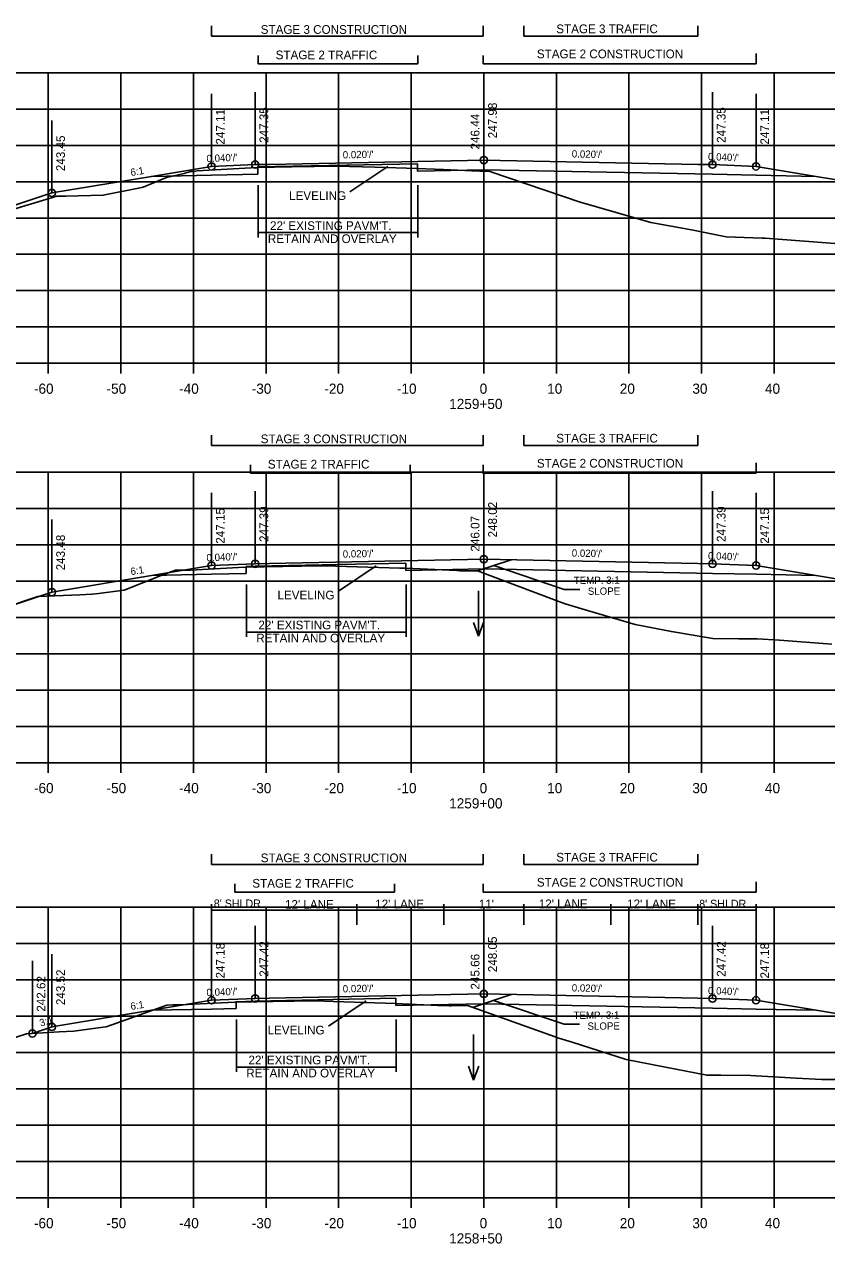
# Model space of a CAD drawing. Extents: x 1342547 to 1344156, y -1532351 to -1517216.
# Drawn here: x 1342639.6 to 1342750.1, y -1525942.2 to -1525774.3 of the extents above; entities that cross this region are included whole.
import ezdxf

# ---------------------------------------------------------------- set-up
doc = ezdxf.new("R2010")
doc.units = 0
for name, color, linetype in [('R_Alt Surface', 7, 'Continuous'), ('R_Axis', 7, 'Continuous'), ('R_Axis Annot', 7, 'Continuous'), ('R_Draft', 7, 'Continuous'), ('R_Exist Surface', 7, 'Continuous'), ('R_Fin Surface', 7, 'Continuous'), ('R_Grid', 7, 'Continuous'), ('R_No Plot', 7, 'Continuous'), ('R_Water', 7, 'Continuous'), ('R_Xsect Elev', 7, 'Continuous'), ('R_Xsect Slope', 7, 'Continuous')]:
    doc.layers.add(name, color=color, linetype=linetype)

msp = doc.modelspace()

# ---------------------------------------------------------------- linework, layer by layer
at = {"layer": 'R_Alt Surface'}
for points in [[(1342671.72, -1525794.98), (1342671.72, -1525793.98), (1342693.73, -1525793.54)], [(1342693.73, -1525793.54), (1342693.73, -1525794.54), (1342702.87, -1525794.36)], [(1342740.37, -1525795.11), (1342734.37, -1525794.99), (1342702.87, -1525794.36)], [(1342657.09, -1525795.27), (1342665.37, -1525795.11)], [(1342665.37, -1525795.11), (1342671.72, -1525794.98)], [(1342740.37, -1525795.11), (1342748.64, -1525795.27)], [(1342657.09, -1525850.24), (1342665.37, -1525850.07)], [(1342665.37, -1525850.07), (1342670.13, -1525849.98)], [(1342670.13, -1525849.98), (1342670.13, -1525849), (1342671.37, -1525848.95), (1342692.14, -1525848.54)], [(1342692.14, -1525848.54), (1342692.14, -1525849.54), (1342702.87, -1525849.32)], [(1342740.37, -1525850.07), (1342734.37, -1525849.95), (1342702.87, -1525849.32)], [(1342740.37, -1525850.07), (1342748.64, -1525850.24)], [(1342668.75, -1525909.88), (1342668.75, -1525908.93), (1342671.37, -1525908.83), (1342690.76, -1525908.44)], [(1342690.76, -1525908.44), (1342690.76, -1525909.44), (1342702.87, -1525909.2)], [(1342657.09, -1525910.11), (1342665.37, -1525909.95)], [(1342665.37, -1525909.95), (1342668.75, -1525909.88)], [(1342740.37, -1525909.95), (1342734.37, -1525909.83), (1342702.87, -1525909.2)], [(1342740.37, -1525909.95), (1342748.64, -1525910.11)]]:
    msp.add_lwpolyline(points, dxfattribs=at)
at = {"layer": 'R_Axis'}
for p, q in [((1342562.87, -1525821.01), (1342842.87, -1525821.01)), ((1342642.87, -1525822.41), (1342642.87, -1525821.01)), ((1342652.87, -1525822.41), (1342652.87, -1525821.01)), ((1342662.87, -1525822.41), (1342662.87, -1525821.01)), ((1342672.87, -1525822.41), (1342672.87, -1525821.01)), ((1342682.87, -1525822.41), (1342682.87, -1525821.01)), ((1342692.87, -1525822.41), (1342692.87, -1525821.01)), ((1342702.87, -1525822.41), (1342702.87, -1525821.01)), ((1342712.87, -1525822.41), (1342712.87, -1525821.01)), ((1342722.87, -1525822.41), (1342722.87, -1525821.01)), ((1342732.87, -1525822.41), (1342732.87, -1525821.01)), ((1342742.87, -1525822.41), (1342742.87, -1525821.01)), ((1342562.87, -1525876.01), (1342842.87, -1525876.01)), ((1342642.87, -1525877.41), (1342642.87, -1525876.01)), ((1342652.87, -1525877.41), (1342652.87, -1525876.01)), ((1342662.87, -1525877.41), (1342662.87, -1525876.01)), ((1342672.87, -1525877.41), (1342672.87, -1525876.01)), ((1342682.87, -1525877.41), (1342682.87, -1525876.01)), ((1342692.87, -1525877.41), (1342692.87, -1525876.01)), ((1342702.87, -1525877.41), (1342702.87, -1525876.01)), ((1342712.87, -1525877.41), (1342712.87, -1525876.01)), ((1342722.87, -1525877.41), (1342722.87, -1525876.01)), ((1342732.87, -1525877.41), (1342732.87, -1525876.01)), ((1342742.87, -1525877.41), (1342742.87, -1525876.01)), ((1342562.87, -1525935.92), (1342842.87, -1525935.92)), ((1342642.87, -1525937.32), (1342642.87, -1525935.92)), ((1342652.87, -1525937.32), (1342652.87, -1525935.92)), ((1342662.87, -1525937.32), (1342662.87, -1525935.92)), ((1342672.87, -1525937.32), (1342672.87, -1525935.92)), ((1342682.87, -1525937.32), (1342682.87, -1525935.92)), ((1342692.87, -1525937.32), (1342692.87, -1525935.92)), ((1342702.87, -1525937.32), (1342702.87, -1525935.92)), ((1342712.87, -1525937.32), (1342712.87, -1525935.92)), ((1342722.87, -1525937.32), (1342722.87, -1525935.92)), ((1342732.87, -1525937.32), (1342732.87, -1525935.92)), ((1342742.87, -1525937.32), (1342742.87, -1525935.92))]:
    msp.add_line(p, q, dxfattribs=at)
at = {"layer": 'R_Draft'}
for p, q in [((1342665.37, -1525775.98), (1342665.37, -1525774.55)), ((1342702.78, -1525775.98), (1342702.78, -1525774.55)), ((1342708.37, -1525775.98), (1342708.37, -1525774.55)), ((1342732.37, -1525775.98), (1342732.37, -1525774.55)), ((1342665.37, -1525775.98), (1342702.78, -1525775.98)), ((1342708.37, -1525775.98), (1342732.37, -1525775.98)), ((1342671.79, -1525779.78), (1342671.79, -1525778.63)), ((1342693.8, -1525779.78), (1342693.8, -1525778.63)), ((1342702.78, -1525779.78), (1342702.78, -1525778.63)), ((1342740.38, -1525779.78), (1342740.38, -1525778.35)), ((1342671.79, -1525779.78), (1342693.8, -1525779.78)), ((1342702.78, -1525779.78), (1342740.38, -1525779.78)), ((1342671.78, -1525796.5), (1342671.78, -1525803.7)), ((1342693.78, -1525796.5), (1342693.78, -1525803.7)), ((1342671.78, -1525803.02), (1342693.78, -1525803.02)), ((1342665.37, -1525832.35), (1342665.37, -1525830.91)), ((1342702.78, -1525832.35), (1342702.78, -1525830.91)), ((1342708.37, -1525832.35), (1342708.37, -1525830.91)), ((1342732.37, -1525832.35), (1342732.37, -1525830.91)), ((1342665.37, -1525832.35), (1342702.78, -1525832.35)), ((1342708.37, -1525832.35), (1342732.37, -1525832.35)), ((1342670.72, -1525836.14), (1342670.72, -1525835)), ((1342692.72, -1525836.24), (1342692.72, -1525835)), ((1342702.78, -1525836.24), (1342702.78, -1525835)), ((1342740.38, -1525836.14), (1342740.38, -1525834.71)), ((1342670.72, -1525836.14), (1342692.72, -1525836.14)), ((1342702.78, -1525836.14), (1342740.38, -1525836.14)), ((1342702, -1525849.61), (1342706.64, -1525848.07)), ((1342670.18, -1525851.49), (1342670.18, -1525858.69)), ((1342692.18, -1525851.49), (1342692.18, -1525858.69)), ((1342670.18, -1525858.02), (1342692.18, -1525858.02)), ((1342665.37, -1525890.05), (1342665.37, -1525888.62)), ((1342702.78, -1525890.05), (1342702.78, -1525888.62)), ((1342708.37, -1525890.05), (1342708.37, -1525888.62)), ((1342732.37, -1525890.05), (1342732.37, -1525888.62)), ((1342665.37, -1525890.05), (1342702.78, -1525890.05)), ((1342708.37, -1525890.05), (1342732.37, -1525890.05)), ((1342668.58, -1525893.85), (1342668.58, -1525892.7)), ((1342690.58, -1525893.85), (1342690.58, -1525892.7)), ((1342702.78, -1525893.85), (1342702.78, -1525892.7)), ((1342740.38, -1525893.85), (1342740.38, -1525892.42)), ((1342668.58, -1525893.85), (1342690.58, -1525893.85)), ((1342702.78, -1525893.85), (1342740.38, -1525893.85)), ((1342701.33, -1525909.71), (1342706.64, -1525907.94)), ((1342668.81, -1525911.39), (1342668.81, -1525918.59)), ((1342690.81, -1525911.39), (1342690.81, -1525918.59)), ((1342668.81, -1525917.92), (1342690.81, -1525917.92))]:
    msp.add_line(p, q, dxfattribs=at)
at = {"layer": 'R_Exist Surface'}
for points in [[(1342637.68, -1525799.91), (1342643.01, -1525798.31), (1342644.07, -1525798.01), (1342645.3, -1525797.98), (1342650.43, -1525797.85), (1342655.28, -1525796.89), (1342655.95, -1525796.76), (1342657.06, -1525796.29), (1342659.15, -1525795.45), (1342661.58, -1525794.9), (1342662.45, -1525794.62), (1342662.74, -1525794.61), (1342663.14, -1525794.56), (1342663.39, -1525794.53), (1342665.04, -1525794.44), (1342671.66, -1525794.05), (1342676.44, -1525793.98), (1342682.64, -1525793.88), (1342687.86, -1525794.03), (1342693.67, -1525794.19), (1342697.3, -1525794.35), (1342701.24, -1525794.52), (1342702.34, -1525794.55), (1342703.7, -1525794.59), (1342716.26, -1525798.87), (1342716.29, -1525798.88), (1342716.33, -1525798.89), (1342725.87, -1525801.63), (1342731.49, -1525802.65), (1342736.27, -1525803.58), (1342741.23, -1525803.77), (1342741.42, -1525803.78), (1342741.63, -1525803.79), (1342751.83, -1525804.58)], [(1342636.81, -1525854.7), (1342641.42, -1525853.13), (1342647.22, -1525852.92), (1342648.94, -1525852.8), (1342649.8, -1525852.71), (1342653.32, -1525852.24), (1342658.65, -1525850.14), (1342660.38, -1525849.48), (1342660.88, -1525849.48), (1342661.89, -1525849.49), (1342662.47, -1525849.5), (1342669.07, -1525849.13), (1342670.02, -1525849.07), (1342680.31, -1525848.92), (1342681.02, -1525848.91), (1342691.29, -1525849.22), (1342692.07, -1525849.24), (1342699.14, -1525849.56), (1342699.5, -1525849.57), (1342699.59, -1525849.58), (1342701.99, -1525849.61), (1342712.85, -1525853.68), (1342714.09, -1525854.12), (1342716.36, -1525854.82), (1342723.7, -1525856.99), (1342728.72, -1525857.97), (1342734.43, -1525858.92), (1342737.97, -1525858.96), (1342740.51, -1525858.97), (1342743.62, -1525859.14), (1342750.8, -1525859.67)], [(1342635.96, -1525914.57), (1342639.87, -1525913.35), (1342644.36, -1525913.07), (1342646.41, -1525912.98), (1342650.44, -1525912.44), (1342650.84, -1525912.39), (1342651.63, -1525912.1), (1342659.21, -1525909.38), (1342659.97, -1525909.36), (1342661.43, -1525909.35), (1342662.82, -1525909.28), (1342668.64, -1525908.99), (1342670.98, -1525908.95), (1342679.64, -1525908.81), (1342682.17, -1525908.89), (1342690.7, -1525909.16), (1342696.55, -1525909.43), (1342698.13, -1525909.5), (1342698.41, -1525909.49), (1342700.61, -1525909.45), (1342712.08, -1525913.54), (1342713.22, -1525913.94), (1342715.02, -1525914.51), (1342722.47, -1525916.9), (1342729.34, -1525918.21), (1342733.59, -1525919.04), (1342735.5, -1525919.02), (1342739.59, -1525919.07), (1342745.92, -1525919.44), (1342749.42, -1525919.64), (1342752.61, -1525919.62)]]:
    msp.add_lwpolyline(points, dxfattribs=at)
at = {"layer": 'R_Fin Surface'}
for points in [[(1342605.89, -1525805.61), (1342612.57, -1525807.83), (1342643.37, -1525797.56), (1342657.09, -1525795.27), (1342665.37, -1525793.9), (1342671.37, -1525793.66), (1342673.37, -1525793.62), (1342702.87, -1525793.03), (1342732.37, -1525793.62), (1342734.37, -1525793.66), (1342740.37, -1525793.9), (1342748.64, -1525795.27), (1342762.37, -1525797.56), (1342783.87, -1525804.73)], [(1342608.42, -1525861.78), (1342612.01, -1525862.98), (1342643.37, -1525852.53), (1342657.09, -1525850.24), (1342665.37, -1525848.86), (1342671.37, -1525848.62), (1342673.37, -1525848.58), (1342702.87, -1525847.99), (1342732.37, -1525848.58), (1342734.37, -1525848.62), (1342740.37, -1525848.86), (1342748.64, -1525850.24), (1342762.37, -1525852.53), (1342783.83, -1525859.68)], [(1342640.68, -1525913.3), (1342643.37, -1525912.4), (1342657.09, -1525910.11), (1342665.37, -1525908.73), (1342671.37, -1525908.49), (1342673.37, -1525908.45), (1342702.87, -1525907.86), (1342732.37, -1525908.45), (1342734.37, -1525908.49), (1342740.37, -1525908.73), (1342748.64, -1525910.11), (1342762.37, -1525912.4), (1342783.89, -1525919.58)]]:
    msp.add_lwpolyline(points, dxfattribs=at)
at = {"layer": 'R_Grid'}
for p, q in [((1342562.87, -1525781.01), (1342842.87, -1525781.01)), ((1342642.87, -1525821.01), (1342642.87, -1525781.01)), ((1342652.87, -1525821.01), (1342652.87, -1525781.01)), ((1342662.87, -1525821.01), (1342662.87, -1525781.01)), ((1342672.87, -1525821.01), (1342672.87, -1525781.01)), ((1342682.87, -1525821.01), (1342682.87, -1525781.01)), ((1342692.87, -1525821.01), (1342692.87, -1525781.01)), ((1342702.87, -1525821.01), (1342702.87, -1525781.01)), ((1342712.87, -1525821.01), (1342712.87, -1525781.01)), ((1342722.87, -1525821.01), (1342722.87, -1525781.01)), ((1342732.87, -1525821.01), (1342732.87, -1525781.01)), ((1342742.87, -1525821.01), (1342742.87, -1525781.01)), ((1342562.87, -1525786.01), (1342842.87, -1525786.01)), ((1342562.87, -1525791.01), (1342842.87, -1525791.01)), ((1342562.87, -1525796.01), (1342842.87, -1525796.01)), ((1342562.87, -1525801.01), (1342842.87, -1525801.01)), ((1342562.87, -1525806.01), (1342842.87, -1525806.01)), ((1342562.87, -1525811.01), (1342842.87, -1525811.01)), ((1342562.87, -1525816.01), (1342842.87, -1525816.01)), ((1342562.87, -1525821.01), (1342842.87, -1525821.01)), ((1342562.87, -1525836.01), (1342842.87, -1525836.01)), ((1342642.87, -1525876.01), (1342642.87, -1525836.01)), ((1342652.87, -1525876.01), (1342652.87, -1525836.01)), ((1342662.87, -1525876.01), (1342662.87, -1525836.01)), ((1342672.87, -1525876.01), (1342672.87, -1525836.01)), ((1342682.87, -1525876.01), (1342682.87, -1525836.01)), ((1342692.87, -1525876.01), (1342692.87, -1525836.01)), ((1342702.87, -1525876.01), (1342702.87, -1525836.01)), ((1342712.87, -1525876.01), (1342712.87, -1525836.01)), ((1342722.87, -1525876.01), (1342722.87, -1525836.01)), ((1342732.87, -1525876.01), (1342732.87, -1525836.01)), ((1342742.87, -1525876.01), (1342742.87, -1525836.01)), ((1342562.87, -1525841.01), (1342842.87, -1525841.01)), ((1342562.87, -1525846.01), (1342842.87, -1525846.01)), ((1342562.87, -1525851.01), (1342842.87, -1525851.01)), ((1342562.87, -1525856.01), (1342842.87, -1525856.01)), ((1342562.87, -1525861.01), (1342842.87, -1525861.01)), ((1342562.87, -1525866.01), (1342842.87, -1525866.01)), ((1342562.87, -1525871.01), (1342842.87, -1525871.01)), ((1342562.87, -1525876.01), (1342842.87, -1525876.01)), ((1342562.87, -1525895.92), (1342842.87, -1525895.92)), ((1342642.87, -1525935.92), (1342642.87, -1525895.92)), ((1342652.87, -1525935.92), (1342652.87, -1525895.92)), ((1342662.87, -1525935.92), (1342662.87, -1525895.92)), ((1342672.87, -1525935.92), (1342672.87, -1525895.92)), ((1342682.87, -1525935.92), (1342682.87, -1525895.92)), ((1342692.87, -1525935.92), (1342692.87, -1525895.92)), ((1342702.87, -1525935.92), (1342702.87, -1525895.92)), ((1342712.87, -1525935.92), (1342712.87, -1525895.92)), ((1342722.87, -1525935.92), (1342722.87, -1525895.92)), ((1342732.87, -1525935.92), (1342732.87, -1525895.92)), ((1342742.87, -1525935.92), (1342742.87, -1525895.92)), ((1342562.87, -1525900.92), (1342842.87, -1525900.92)), ((1342562.87, -1525905.92), (1342842.87, -1525905.92)), ((1342562.87, -1525910.92), (1342842.87, -1525910.92)), ((1342562.87, -1525915.92), (1342842.87, -1525915.92)), ((1342562.87, -1525920.92), (1342842.87, -1525920.92)), ((1342562.87, -1525925.92), (1342842.87, -1525925.92)), ((1342562.87, -1525930.92), (1342842.87, -1525930.92)), ((1342562.87, -1525935.92), (1342842.87, -1525935.92))]:
    msp.add_line(p, q, dxfattribs=at)
at = {"layer": 'R_No Plot'}
for centre in [(1342702.87, -1525793.03), (1342665.37, -1525793.9), (1342671.37, -1525793.66), (1342734.37, -1525793.66), (1342740.37, -1525793.9), (1342643.37, -1525797.56), (1342665.37, -1525848.86), (1342671.37, -1525848.62), (1342702.87, -1525847.99), (1342734.37, -1525848.62), (1342740.37, -1525848.86), (1342643.37, -1525852.53), (1342665.37, -1525908.73), (1342671.37, -1525908.49), (1342702.87, -1525907.86), (1342734.37, -1525908.49), (1342740.37, -1525908.73), (1342643.37, -1525912.4), (1342640.68, -1525913.3)]:
    msp.add_circle(centre, 0.5, dxfattribs=at)
at = {"layer": 'R_Water'}
for p, q in [((1342702.14, -1525852.33), (1342702.14, -1525858.61)), ((1342702.14, -1525858.61), (1342701.44, -1525856.69)), ((1342702.14, -1525858.61), (1342702.84, -1525856.69)), ((1342701.47, -1525913.43), (1342701.47, -1525919.71)), ((1342701.47, -1525919.71), (1342700.77, -1525917.79)), ((1342701.47, -1525919.71), (1342702.17, -1525917.79))]:
    msp.add_line(p, q, dxfattribs=at)
at = {"layer": 'R_Xsect Elev'}
for p, q in [((1342665.37, -1525793.9), (1342665.37, -1525783.9)), ((1342671.37, -1525793.66), (1342671.37, -1525783.66)), ((1342702.87, -1525793.03), (1342702.87, -1525783.03)), ((1342702.87, -1525794.57), (1342702.87, -1525784.57)), ((1342734.37, -1525793.66), (1342734.37, -1525783.66)), ((1342740.37, -1525793.9), (1342740.37, -1525783.9)), ((1342643.37, -1525797.56), (1342643.37, -1525787.56)), ((1342689.63, -1525793.92), (1342684.43, -1525797.41)), ((1342702.87, -1525847.99), (1342702.87, -1525837.99)), ((1342665.37, -1525848.86), (1342665.37, -1525838.86)), ((1342671.37, -1525848.62), (1342671.37, -1525838.62)), ((1342702.87, -1525849.94), (1342702.87, -1525839.94)), ((1342734.37, -1525848.62), (1342734.37, -1525838.62)), ((1342740.37, -1525848.86), (1342740.37, -1525838.86)), ((1342643.37, -1525852.53), (1342643.37, -1525842.53)), ((1342688.04, -1525848.91), (1342682.84, -1525852.4)), ((1342704.26, -1525848.86), (1342713.96, -1525852.16)), ((1342713.96, -1525852.16), (1342716.1, -1525852.16)), ((1342665.37, -1525908.73), (1342665.37, -1525895.48)), ((1342740.37, -1525896.34), (1342665.37, -1525896.34)), ((1342685.37, -1525898.34), (1342685.37, -1525895.48)), ((1342697.37, -1525898.34), (1342697.37, -1525895.48)), ((1342708.37, -1525898.34), (1342708.37, -1525895.48)), ((1342720.37, -1525898.34), (1342720.37, -1525895.48)), ((1342732.37, -1525898.34), (1342732.37, -1525895.48)), ((1342740.37, -1525908.73), (1342740.37, -1525895.48)), ((1342665.37, -1525908.73), (1342665.37, -1525898.73)), ((1342665.37, -1525908.73), (1342665.37, -1525898.73)), ((1342671.37, -1525908.49), (1342671.37, -1525898.49)), ((1342702.87, -1525907.86), (1342702.87, -1525897.86)), ((1342734.37, -1525908.49), (1342734.37, -1525898.49)), ((1342740.37, -1525908.73), (1342740.37, -1525898.73)), ((1342740.37, -1525908.73), (1342740.37, -1525898.73)), ((1342702.87, -1525910.25), (1342702.87, -1525900.25)), ((1342640.68, -1525913.3), (1342640.68, -1525903.3)), ((1342643.37, -1525912.4), (1342643.37, -1525902.4)), ((1342686.66, -1525908.81), (1342681.46, -1525912.3)), ((1342704.22, -1525908.74), (1342713.92, -1525912.04)), ((1342713.92, -1525912.04), (1342716.06, -1525912.04))]:
    msp.add_line(p, q, dxfattribs=at)

# ---------------------------------------------------------------- texts
at = {"layer": 'R_Axis Annot'}
for s, p in [('-60', (1342640.9, -1525825.21)), ('-50', (1342650.9, -1525825.21)), ('-40', (1342660.9, -1525825.21)), ('-30', (1342670.9, -1525825.21)), ('-20', (1342680.9, -1525825.21)), ('-10', (1342690.9, -1525825.21)), ('0', (1342702.3, -1525825.21)), ('10', (1342711.6, -1525825.21)), ('20', (1342721.6, -1525825.21)), ('30', (1342731.6, -1525825.21)), ('40', (1342741.6, -1525825.21)), ('1259+50', (1342698.1, -1525827.31)), ('-60', (1342640.9, -1525880.21)), ('-50', (1342650.9, -1525880.21)), ('-40', (1342660.9, -1525880.21)), ('-30', (1342670.9, -1525880.21)), ('-20', (1342680.9, -1525880.21)), ('-10', (1342690.9, -1525880.21)), ('0', (1342702.3, -1525880.21)), ('10', (1342711.6, -1525880.21)), ('20', (1342721.6, -1525880.21)), ('30', (1342731.6, -1525880.21)), ('40', (1342741.6, -1525880.21)), ('1259+00', (1342698.1, -1525882.31)), ('-60', (1342640.9, -1525940.12)), ('-50', (1342650.9, -1525940.12)), ('-40', (1342660.9, -1525940.12)), ('-30', (1342670.9, -1525940.12)), ('-20', (1342680.9, -1525940.12)), ('-10', (1342690.9, -1525940.12)), ('0', (1342702.3, -1525940.12)), ('10', (1342711.6, -1525940.12)), ('20', (1342721.6, -1525940.12)), ('30', (1342731.6, -1525940.12)), ('40', (1342741.6, -1525940.12)), ('1258+50', (1342698.1, -1525942.22))]:
    msp.add_text(s, height=1.4, dxfattribs=at).set_placement(p)
at = {"layer": 'R_Draft'}
for s, p in [('STAGE 3 CONSTRUCTION', (1342672.14, -1525775.65)), ('STAGE 3 TRAFFIC', (1342712.85, -1525775.56)), ('STAGE 2 CONSTRUCTION', (1342710.18, -1525779.01)), ('STAGE 2 TRAFFIC', (1342674.2, -1525779.15)), ("22' EXISTING PAVM'T.", (1342673.42, -1525802.66)), ('RETAIN AND OVERLAY', (1342673.12, -1525804.46)), ('STAGE 3 CONSTRUCTION', (1342672.14, -1525832.02)), ('STAGE 3 TRAFFIC', (1342712.85, -1525831.93)), ('STAGE 2 TRAFFIC', (1342673.12, -1525835.51)), ('STAGE 2 CONSTRUCTION', (1342710.18, -1525835.38)), ("22' EXISTING PAVM'T.", (1342671.82, -1525857.65)), ('RETAIN AND OVERLAY', (1342671.53, -1525859.45)), ('STAGE 3 CONSTRUCTION', (1342672.14, -1525889.72)), ('STAGE 3 TRAFFIC', (1342712.85, -1525889.63)), ('STAGE 2 TRAFFIC', (1342670.98, -1525893.22)), ('STAGE 2 CONSTRUCTION', (1342710.18, -1525893.08)), ("22' EXISTING PAVM'T.", (1342670.45, -1525917.55)), ('RETAIN AND OVERLAY', (1342670.15, -1525919.35))]:
    msp.add_text(s, height=1.2, dxfattribs=at).set_placement(p)
at = {"layer": 'R_Xsect Elev'}
for s, p in [('247.11', (1342667.17, -1525790.9)), ('247.35', (1342673.17, -1525790.66)), ('247.98', (1342704.67, -1525790.03)), ('247.35', (1342736.17, -1525790.66)), ('247.11', (1342742.17, -1525790.9)), ('246.44', (1342702.27, -1525791.57)), ('243.45', (1342645.17, -1525794.56)), ('247.15', (1342667.17, -1525845.86)), ('247.39', (1342673.17, -1525845.62)), ('248.02', (1342704.67, -1525844.99)), ('247.39', (1342736.17, -1525845.62)), ('247.15', (1342742.17, -1525845.86)), ('246.07', (1342702.27, -1525846.94)), ('243.48', (1342645.17, -1525849.53)), ('248.05', (1342704.67, -1525904.86)), ('247.18', (1342667.17, -1525905.73)), ('247.42', (1342673.17, -1525905.49)), ('247.42', (1342736.17, -1525905.49)), ('247.18', (1342742.17, -1525905.73)), ('245.66', (1342702.27, -1525907.25)), ('242.62', (1342642.48, -1525910.3)), ('243.52', (1342645.17, -1525909.4))]:
    msp.add_text(s, height=1.2, rotation=90, dxfattribs=at).set_placement(p)
for s, height, p in [('LEVELING', 1.2, (1342676.05, -1525798.53)), ('LEVELING', 1.2, (1342674.45, -1525853.53)), ("8' SHLDR.", 1.1, (1342665.67, -1525895.95)), ("12' LANE", 1.2, (1342675.48, -1525896.13)), ("12' LANE", 1.2, (1342687.91, -1525896.07)), ("11'", 1.2, (1342702.18, -1525896.07)), ("12' LANE", 1.2, (1342710.44, -1525896.05)), ("12' LANE", 1.2, (1342722.61, -1525896.06)), ("8' SHLDR.", 1.1, (1342732.54, -1525895.99)), ('LEVELING', 1.2, (1342673.08, -1525913.43))]:
    msp.add_text(s, height=height, dxfattribs=at).set_placement(p)
at = {"layer": 'R_Xsect Slope'}
for s, rotation, p in [("0.040'/'", 2.2906, (1342664.69, -1525793.32)), ("0.020'/'", 1.1458, (1342683.45, -1525792.81)), ("0.020'/'", 358.8542, (1342714.98, -1525792.67)), ("0.040'/'", 357.7089, (1342733.74, -1525793.03)), ('6:1', 9.4623, (1342654.28, -1525795.24)), ("0.020'/'", 1.1458, (1342683.45, -1525847.78)), ("0.020'/'", 358.8542, (1342714.98, -1525847.63)), ("0.040'/'", 2.2906, (1342664.69, -1525848.29)), ("0.040'/'", 357.7089, (1342733.74, -1525848)), ('6:1', 9.4623, (1342654.28, -1525850.2)), ('TEMP. 3:1', 0.3758, (1342715.27, -1525851.41)), ('SLOPE', 0.3758, (1342717.2, -1525852.9)), ("0.040'/'", 2.2906, (1342664.69, -1525908.16)), ("0.020'/'", 1.1458, (1342683.45, -1525907.65)), ("0.020'/'", 358.8542, (1342714.98, -1525907.51)), ("0.040'/'", 357.7089, (1342733.74, -1525907.87)), ('6:1', 9.4623, (1342654.28, -1525910.07)), ('TEMP. 3:1', 0.3758, (1342715.23, -1525911.3)), ('3:1', 18.4349, (1342641.86, -1525912.37)), ('SLOPE', 0.3758, (1342717.16, -1525912.79))]:
    msp.add_text(s, height=1, rotation=rotation, dxfattribs=at).set_placement(p)

doc.saveas('drawing.dxf')
